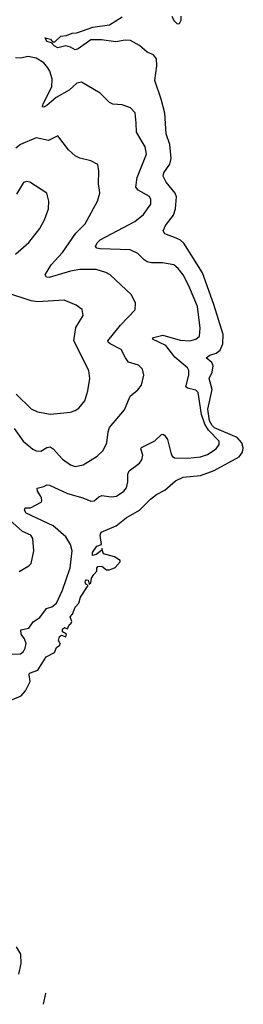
# Model space of a CAD drawing. Extents: x 2056909 to 2160450, y 827444 to 1016825.
# Tile 497 of 501: x 2146651 to 2148078, y 1000625 to 1006902. Entities that reach past the tile are written whole.
import ezdxf

# ---------------------------------------------------------------- set-up
doc = ezdxf.new("R2010")
doc.units = 0

msp = doc.modelspace()

# ---------------------------------------------------------------- linework, layer by layer
at = {"layer": '0CON10XD'}
for points in [[(2146605, 1002567.8), (2146659.5, 1002590.5), (2146687.6, 1002622.4), (2146718.3, 1002681.7), (2146710.9, 1002725), (2146714.2, 1002735), (2146766, 1002754), (2146820, 1002840), (2146872.4, 1002867.6), (2146885, 1002900), (2146908, 1002915), (2146910, 1002925), (2146898.9, 1002945), (2146905, 1002970), (2146917.1, 1002977.1), (2146945, 1002967.5), (2146950, 1002985), (2146925, 1002998.8), (2146925, 1003017.1), (2146937.8, 1003027.8), (2146955, 1003017.5), (2146966.4, 1003043.6), (2146980, 1003055), (2146983.8, 1003065), (2146972.7, 1003095), (2146988.3, 1003111.7), (2147005, 1003156.4), (2147028.7, 1003181.3), (2147038.9, 1003221.1), (2147087.5, 1003295), (2147073.8, 1003303.8), (2147067.8, 1003315), (2147070.5, 1003325), (2147075, 1003331.4), (2147087.7, 1003327.7), (2147095, 1003302.5), (2147105, 1003312.5), (2147108.3, 1003341.7), (2147124.2, 1003365.8), (2147142.5, 1003385), (2147142.5, 1003405), (2147150, 1003415), (2147175, 1003417.5), (2147204.1, 1003394.1), (2147225, 1003394), (2147260.5, 1003409.5), (2147292.5, 1003445), (2147292.5, 1003455), (2147255, 1003478), (2147186.7, 1003496.7), (2147175, 1003530), (2147172.5, 1003517.5), (2147138.6, 1003491.4), (2147115, 1003486.2), (2147116.4, 1003505), (2147144, 1003546), (2147172.5, 1003555), (2147164.1, 1003615.9), (2147170, 1003635), (2147265.6, 1003674.4), (2147331.2, 1003725), (2147415, 1003774.2), (2147485, 1003844.3), (2147525, 1003875.8), (2147577.9, 1003902.1), (2147645, 1003961.2), (2147695, 1003985.9), (2147805, 1003995.8), (2147892.6, 1004027.4), (2148051.5, 1004115), (2148073.6, 1004145), (2148078.3, 1004171.7), (2148068.6, 1004205), (2148038.5, 1004238.5), (2147895, 1004300.6), (2147878.6, 1004315), (2147862.6, 1004345), (2147851.6, 1004418.4), (2147879.5, 1004545), (2147860, 1004615), (2147879.7, 1004655), (2147886.8, 1004695), (2147876.8, 1004716.8), (2147840.6, 1004745), (2147865, 1004762.2), (2147905, 1004774.7), (2147930, 1004795), (2147948.4, 1004835), (2147948.8, 1004895), (2147890.3, 1005085), (2147817, 1005287), (2147697.6, 1005477.6), (2147676.4, 1005496.4), (2147649.2, 1005509.2), (2147576.8, 1005536.8), (2147566, 1005555), (2147581.4, 1005588.6), (2147631.8, 1005655), (2147645.6, 1005695), (2147652.1, 1005772.1), (2147642.2, 1005795), (2147585, 1005865.7), (2147567.5, 1005905), (2147570, 1005925), (2147609.8, 1005980.2), (2147617.1, 1006017.1), (2147610, 1006105), (2147586.2, 1006175), (2147577.4, 1006305), (2147554.8, 1006395), (2147512.5, 1006515), (2147526.9, 1006606.9), (2147525, 1006651.2), (2147505, 1006676.7), (2147465.4, 1006695.4), (2147415, 1006738), (2147358.2, 1006768.2), (2147325, 1006770.4), (2147265, 1006760), (2147172.5, 1006772.5), (2147105, 1006772.5), (2147024.6, 1006715.4), (2147005, 1006710), (2146975, 1006726.9), (2146945, 1006734.3), (2146895, 1006722), (2146870, 1006735), (2146853.6, 1006753.6), (2146825, 1006762), (2146813.9, 1006786.1), (2146848.1, 1006778.1), (2146861.2, 1006761.2), (2146875, 1006760), (2146914.2, 1006795.8), (2146949.7, 1006800.3), (2146985, 1006816), (2147015, 1006818), (2147117.1, 1006852.9), (2147225, 1006869.5), (2147305, 1006919.3)], [(2147621.8, 1006925), (2147635, 1006896.2), (2147655, 1006876.2), (2147671.7, 1006878.3), (2147682, 1006898), (2147680.5, 1006925)], [(2146585, 1002857.9), (2146655, 1002858.5), (2146675, 1002872.9), (2146686.4, 1002895), (2146691.5, 1002925), (2146681.5, 1002955), (2146660.9, 1002985), (2146658.3, 1003011.7), (2146708.3, 1003021.7), (2146736.9, 1003063.1), (2146778.5, 1003091.5), (2146822.3, 1003147.7), (2146855, 1003158.1), (2146885, 1003182.9), (2146924.6, 1003265), (2146972.1, 1003407.9), (2146986.6, 1003516.6), (2146974.6, 1003555), (2146945, 1003604.4), (2146865, 1003674.7), (2146692.9, 1003755), (2146680.4, 1003775), (2146685, 1003788.9), (2146719.5, 1003790.5), (2146787.1, 1003825), (2146792.9, 1003835), (2146790.6, 1003855), (2146763.5, 1003895), (2146762, 1003915), (2146805, 1003925.5), (2146825, 1003936.8), (2146842, 1003935), (2146955, 1003880.9), (2147053.6, 1003853.6), (2147105, 1003831.5), (2147126.2, 1003835), (2147155, 1003860), (2147175, 1003867.8), (2147235, 1003859.1), (2147268, 1003865), (2147315, 1003895.7), (2147333, 1003917), (2147340.9, 1003955), (2147340.5, 1004005), (2147348.6, 1004025), (2147415.3, 1004074.7), (2147431.4, 1004095), (2147436.9, 1004125), (2147423.1, 1004165), (2147428, 1004175), (2147512.4, 1004217.6), (2147555, 1004258), (2147565, 1004260), (2147575, 1004252), (2147593.5, 1004225), (2147615, 1004140), (2147625, 1004118.8), (2147639.4, 1004109.4), (2147725, 1004106.9), (2147805, 1004114.6), (2147849.5, 1004130.5), (2147904.6, 1004165.4), (2147925, 1004193.3), (2147923.1, 1004215), (2147855.8, 1004285.8), (2147832.4, 1004322.4), (2147811.5, 1004385), (2147789.1, 1004525), (2147775, 1004539.1), (2147721.7, 1004551.7), (2147710.8, 1004560.8), (2147730.8, 1004635), (2147730.4, 1004665), (2147722.9, 1004682.9), (2147640.9, 1004750.9), (2147583.9, 1004823.9), (2147497.5, 1004865), (2147504, 1004875), (2147565, 1004890.5), (2147675, 1004859.4), (2147736.4, 1004853.6), (2147774.5, 1004865.5), (2147798.6, 1004885), (2147803.1, 1004935), (2147786.6, 1005073.4), (2147730.8, 1005205), (2147694.2, 1005274.2), (2147663.3, 1005315), (2147635, 1005338.5), (2147562.6, 1005352.6), (2147492.6, 1005352.6), (2147465, 1005358.9), (2147445, 1005370.6), (2147405, 1005411.1), (2147355, 1005433.8), (2147165, 1005441.3), (2147143.8, 1005445), (2147134.4, 1005455), (2147145, 1005480), (2147165, 1005497.3), (2147386.5, 1005615), (2147440.1, 1005659.9), (2147487.1, 1005725), (2147488.5, 1005755), (2147480, 1005775), (2147406.9, 1005815), (2147392.3, 1005835), (2147399.7, 1005895), (2147460.5, 1006045), (2147450.9, 1006090.9), (2147397.1, 1006185), (2147394, 1006245), (2147387.3, 1006307.3), (2147359.1, 1006339.1), (2147305, 1006359.2), (2147245, 1006364), (2147225, 1006373.8), (2147165, 1006432.5), (2147045, 1006502.5), (2147015, 1006497.1), (2146967.4, 1006452.6), (2146883.1, 1006405), (2146824.3, 1006355), (2146804.1, 1006344.1), (2146796.4, 1006346.4), (2146800, 1006365), (2146855.6, 1006474.4), (2146857.5, 1006525), (2146843.8, 1006573.8), (2146831.1, 1006595), (2146805, 1006625.5), (2146755, 1006656.8), (2146705, 1006667.8), (2146655, 1006656.9), (2146625, 1006658.1)], [(2146615.5, 1004295), (2146672.5, 1004215), (2146735, 1004163.5), (2146755, 1004153.3), (2146785, 1004150), (2146825, 1004174.3), (2146845, 1004177.8), (2146865, 1004166.9), (2146925, 1004099.4), (2146975, 1004064.3), (2147005, 1004054.3), (2147055, 1004064.3), (2147145, 1004119.2), (2147183.1, 1004155), (2147206.5, 1004205), (2147214.6, 1004275), (2147225, 1004301.4), (2147319.2, 1004415), (2147355, 1004501.2), (2147405, 1004541.2), (2147427.6, 1004572.4), (2147442.5, 1004635), (2147434.2, 1004674.2), (2147409.7, 1004699.7), (2147345, 1004719.2), (2147325.5, 1004745.5), (2147298.9, 1004798.9), (2147227.5, 1004835), (2147215.7, 1004845), (2147214.4, 1004855), (2147294.8, 1004955.2), (2147387.9, 1005052.1), (2147390, 1005095), (2147365, 1005147.5), (2147227.5, 1005275), (2147200.6, 1005290.6), (2147138.8, 1005308.8), (2147035, 1005308.9), (2146975, 1005298.2), (2146838.3, 1005258.3), (2146820.9, 1005260.9), (2146814.2, 1005275), (2146850.8, 1005339.2), (2146923.3, 1005416.7), (2147009.2, 1005540.8), (2147068.8, 1005601.2), (2147148, 1005745), (2147162, 1005795), (2147161.2, 1005815), (2147154, 1005855), (2147156.2, 1005935), (2147149.3, 1005979.3), (2147105, 1006001.2), (2147035, 1006018.6), (2147005, 1006032.9), (2146962.9, 1006072.9), (2146895, 1006161.2), (2146835, 1006131.9), (2146755, 1006148.2), (2146655, 1006105.5), (2146626.9, 1006083.1)], [(2146625, 1005407.5), (2146709.7, 1005480.3), (2146779.3, 1005570.7), (2146810, 1005625), (2146834, 1005695), (2146835.7, 1005745.7), (2146823.3, 1005795), (2146715, 1005865.6), (2146695, 1005869.4), (2146675, 1005862.9), (2146630.3, 1005789.7)], [(2146628.1, 1004515), (2146725, 1004420), (2146765, 1004401.9), (2146847.9, 1004387.9), (2146975, 1004399.2), (2147005, 1004410), (2147028.8, 1004425), (2147067.6, 1004472.4), (2147085.7, 1004535), (2147098.6, 1004615), (2147091.4, 1004665), (2146996.7, 1004855), (2147010, 1004940), (2147056.1, 1005016.1), (2147050, 1005055), (2147011.9, 1005081.9), (2146935, 1005113.1), (2146765, 1005102.5), (2146725, 1005109.6), (2146575, 1005158.2)], [(2146646.8, 1003383.2), (2146709.7, 1003420.3), (2146724, 1003435), (2146740, 1003515), (2146734.2, 1003595), (2146722, 1003615), (2146668.6, 1003638.6), (2146546.5, 1003746.5)], [(2146645, 1000816.2), (2146659.7, 1000885), (2146658.1, 1000945), (2146630.5, 1000990.5)], [(2146817.4, 1000696.5), (2146815.5, 1000694.5), (2146799.9, 1000624.9)]]:
    msp.add_lwpolyline(points, dxfattribs=at)

doc.saveas('drawing.dxf')
